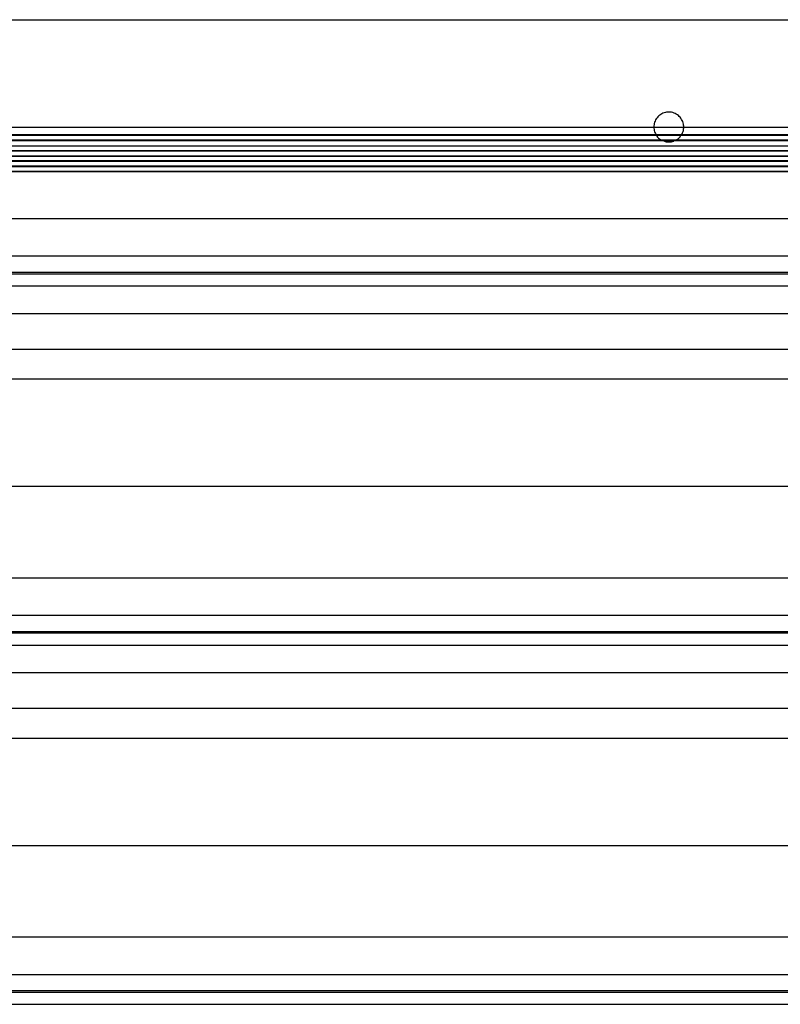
# Model space of a CAD drawing. Header units: inches. Extents: x 170 to 284, y 215 to 248.
# Tile 403 of 656: x 205.913 to 206.348, y 223.777 to 224.34. Entities that reach past the tile are written whole.
import ezdxf

# ---------------------------------------------------------------- set-up
doc = ezdxf.new("R2010")
doc.units = ezdxf.units.IN
doc.header["$LTSCALE"] = 0.25
doc.header["$MEASUREMENT"] = 0
doc.layers.add('RH FRONT OF HOOD', color=7, linetype='Continuous')

msp = doc.modelspace()

# ---------------------------------------------------------------- linework, layer by layer
at = {"layer": 'RH FRONT OF HOOD'}
for p, q in [((202.57687, 224.3398), (206.46244, 224.3398)), ((204.79897, 224.2784), (206.32271, 224.2784)), ((206.29296, 224.2784), (206.4556, 224.2784)), ((206.46106, 224.27387), (202.57191, 224.27387)), ((202.57191, 224.27375), (206.46106, 224.27375)), ((206.46106, 224.27082), (202.57191, 224.27082)), ((202.57191, 224.27071), (206.46106, 224.27071)), ((202.57191, 224.26769), (206.46106, 224.26769)), ((206.46106, 224.2648), (202.57737, 224.2648)), ((202.57737, 224.26469), (206.46106, 224.26469)), ((206.46106, 224.26182), (202.57737, 224.26182)), ((202.57737, 224.2617), (206.46106, 224.2617)), ((206.46106, 224.25897), (202.57737, 224.25897)), ((202.57737, 224.25886), (206.46106, 224.25886)), ((206.46106, 224.25598), (202.57737, 224.25598)), ((202.57737, 224.25587), (206.46106, 224.25587)), ((206.46106, 224.25298), (202.57737, 224.25298)), ((202.57737, 224.25287), (206.46106, 224.25287)), ((202.50032, 224.22602), (206.53264, 224.22602)), ((202.50032, 224.20464), (206.53264, 224.20464)), ((206.53264, 224.19515), (202.50032, 224.19515)), ((202.50032, 224.19451), (206.53264, 224.19451)), ((202.50032, 224.1875), (206.53264, 224.1875)), ((202.50032, 224.17181), (206.53264, 224.17181)), ((202.50032, 224.15142), (206.53264, 224.15142)), ((202.57687, 224.13435), (206.45609, 224.13435)), ((202.53049, 224.07296), (206.50248, 224.07296)), ((202.50032, 224.02057), (206.53264, 224.02057)), ((202.50032, 223.99919), (206.53264, 223.99919)), ((206.53264, 223.98971), (202.50032, 223.98971)), ((202.50032, 223.98907), (206.53264, 223.98907)), ((202.50032, 223.98205), (206.53264, 223.98205)), ((202.50032, 223.96636), (206.53264, 223.96636)), ((202.50032, 223.94598), (206.53264, 223.94598)), ((202.57687, 223.9289), (206.45609, 223.9289)), ((202.53049, 223.86751), (206.50248, 223.86751)), ((202.50032, 223.81512), (206.53264, 223.81512)), ((202.50032, 223.79374), (206.53264, 223.79374)), ((206.53264, 223.78426), (202.50032, 223.78426)), ((202.50032, 223.78362), (206.53264, 223.78362)), ((202.50032, 223.7766), (206.53264, 223.7766))]:
    msp.add_line(p, q, dxfattribs=at)
for points, knots in [([(206.29296, 224.2784), (206.29294, 224.27874), (206.2929, 224.28002), (206.29223, 224.28223), (206.29054, 224.28461), (206.28814, 224.28629), (206.28532, 224.28708), (206.2824, 224.2869), (206.2797, 224.28576), (206.27754, 224.28379), (206.2761, 224.28124), (206.27592, 224.27934), (206.27583, 224.2784)], [0, 0, 0, 0, 0.037113, 0.144359, 0.251622, 0.358957, 0.466302, 0.573587, 0.680841, 0.788148, 0.895501, 1, 1, 1, 1]), ([(206.27583, 224.2784), (206.2759, 224.27746), (206.27602, 224.27583), (206.27688, 224.27445), (206.27725, 224.27387)], [0, 0, 0, 0, 0.575118, 1, 1, 1, 1]), ([(206.29164, 224.27387), (206.29209, 224.27472), (206.29283, 224.27616), (206.29292, 224.27776), (206.29296, 224.2784)], [0, 0, 0, 0, 0.596529, 1, 1, 1, 1]), ([(206.27757, 224.27327), (206.27759, 224.27324), (206.27805, 224.27236), (206.27915, 224.27142), (206.28036, 224.27095), (206.28068, 224.27082)], [0, 0, 0, 0, 0.029949, 0.743878, 1, 1, 1, 1]), ([(206.28154, 224.27045), (206.28182, 224.27032), (206.28271, 224.26989), (206.28466, 224.26982), (206.2864, 224.26988), (206.28726, 224.27035), (206.28728, 224.27036)], [0, 0, 0, 0, 0.155768, 0.500279, 0.985801, 1, 1, 1, 1]), ([(206.28812, 224.27082), (206.28868, 224.27108), (206.28991, 224.27164), (206.29073, 224.27273), (206.29117, 224.27332)], [0, 0, 0, 0, 0.453421, 1, 1, 1, 1])]:
    msp.add_open_spline(points, degree=3, knots=knots, dxfattribs=at)

doc.saveas('drawing.dxf')
